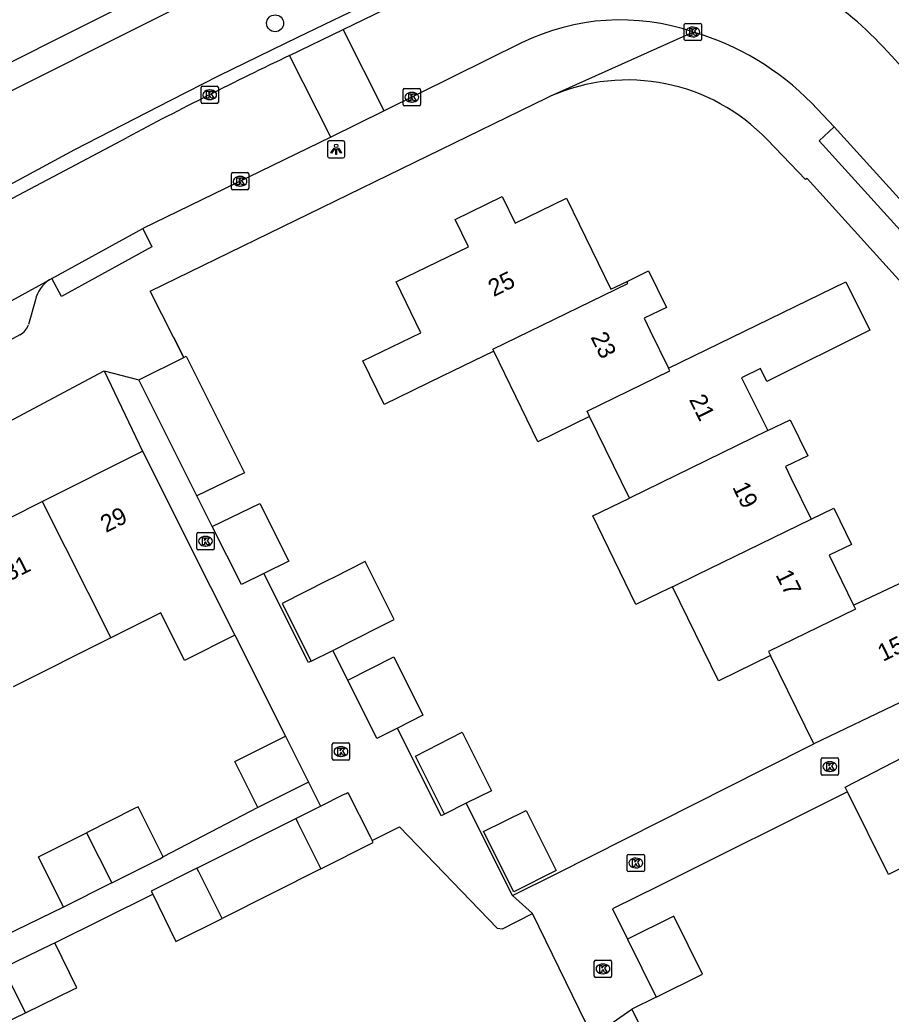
# Model space of a CAD drawing. Extents: x 157793 to 159380, y 380882 to 382313.
# Drawn here: x 158664.9 to 158715.3, y 381782.8 to 381840.3 of the extents above; entities that cross this region are included whole.
import ezdxf

# ---------------------------------------------------------------- set-up
doc = ezdxf.new("R2010")
doc.units = 0
for name, color, linetype in [('IMGEO_Boom', 7, 'Continuous'), ('IMGEO_Kolk', 7, 'Continuous'), ('IMGEO_Lichtpunt', 7, 'Continuous'), ('IMGEO_Muur', 7, 'Continuous'), ('IMGEO_Pand', 7, 'Continuous'), ('IMGEO_Pand_nummerreeks', 7, 'Continuous'), ('IMGEO_Rijbaan_lokaal_open', 7, 'Continuous'), ('IMGEO_Voetpad_halfverhard', 7, 'Continuous'), ('IMGEO_Voetpad_open', 7, 'Continuous')]:
    doc.layers.add(name, color=color, linetype=linetype)

msp = doc.modelspace()

# ---------------------------------------------------------------- linework, layer by layer
at = {"layer": 'IMGEO_Boom'}
msp.add_circle((158679.687, 381840.065), 0.489, dxfattribs=at)
at = {"layer": 'IMGEO_Kolk'}
for p, q in [((158703.338, 381839.136), (158703.338, 381839.988)), ((158703.413, 381840.062), (158704.265, 381840.062)), ((158703.826, 381839.842), (158703.851, 381839.842)), ((158704.339, 381839.988), (158704.339, 381839.136)), ((158703.849, 381839.282), (158703.824, 381839.282)), ((158704.265, 381839.062), (158703.413, 381839.062)), ((158675.485, 381836.433), (158676.337, 381836.433)), ((158675.41, 381835.507), (158675.41, 381836.359)), ((158675.898, 381836.213), (158675.923, 381836.213)), ((158676.411, 381836.359), (158676.411, 381835.507)), ((158687.092, 381835.364), (158687.092, 381836.216)), ((158687.167, 381836.29), (158688.019, 381836.29)), ((158687.58, 381836.07), (158687.605, 381836.07)), ((158688.093, 381836.216), (158688.093, 381835.364)), ((158676.337, 381835.433), (158675.485, 381835.433)), ((158675.921, 381835.653), (158675.896, 381835.653)), ((158688.019, 381835.29), (158687.167, 381835.29)), ((158687.603, 381835.51), (158687.578, 381835.51)), ((158677.163, 381830.51), (158677.163, 381831.362)), ((158677.238, 381831.436), (158678.09, 381831.436)), ((158677.651, 381831.216), (158677.676, 381831.216)), ((158678.164, 381831.362), (158678.164, 381830.51)), ((158677.674, 381830.656), (158677.649, 381830.656)), ((158678.09, 381830.436), (158677.238, 381830.436)), ((158675.167, 381809.702), (158675.167, 381810.554)), ((158675.242, 381810.628), (158676.094, 381810.628)), ((158676.168, 381810.554), (158676.168, 381809.702)), ((158675.655, 381810.408), (158675.68, 381810.408)), ((158676.094, 381809.628), (158675.242, 381809.628)), ((158675.678, 381809.848), (158675.653, 381809.848)), ((158683.072, 381798.469), (158683.924, 381798.469)), ((158682.997, 381797.543), (158682.997, 381798.395)), ((158683.485, 381798.249), (158683.51, 381798.249)), ((158683.998, 381798.395), (158683.998, 381797.543)), ((158683.924, 381797.469), (158683.072, 381797.469)), ((158683.508, 381797.689), (158683.483, 381797.689)), ((158711.247, 381796.676), (158711.247, 381797.528)), ((158711.322, 381797.602), (158712.174, 381797.602)), ((158711.735, 381797.382), (158711.76, 381797.382)), ((158712.248, 381797.528), (158712.248, 381796.676)), ((158711.758, 381796.822), (158711.733, 381796.822)), ((158712.174, 381796.602), (158711.322, 381796.602)), ((158700.033, 381791.101), (158700.033, 381791.953)), ((158700.108, 381792.027), (158700.96, 381792.027)), ((158700.521, 381791.807), (158700.546, 381791.807)), ((158701.034, 381791.953), (158701.034, 381791.101)), ((158700.96, 381791.027), (158700.108, 381791.027)), ((158700.544, 381791.247), (158700.519, 381791.247)), ((158698.138, 381784.978), (158698.138, 381785.83)), ((158698.213, 381785.904), (158699.065, 381785.904)), ((158699.139, 381785.83), (158699.139, 381784.978)), ((158698.626, 381785.684), (158698.651, 381785.684)), ((158699.065, 381784.904), (158698.213, 381784.904)), ((158698.649, 381785.124), (158698.624, 381785.124))]:
    msp.add_line(p, q, dxfattribs=at)
for points in [[(158703.338, 381839.136), (158703.338, 381839.988)], [(158703.413, 381840.062), (158704.265, 381840.062)], [(158704.339, 381839.988), (158704.339, 381839.136)], [(158703.659, 381839.762), (158703.782, 381839.762), (158703.782, 381839.611), (158703.912, 381839.762), (158704.076, 381839.762), (158703.93, 381839.611), (158704.083, 381839.362), (158703.931, 381839.362), (158703.846, 381839.526), (158703.782, 381839.459), (158703.782, 381839.362), (158703.659, 381839.362), (158703.659, 381839.762)], [(158704.265, 381839.062), (158703.413, 381839.062)], [(158675.485, 381836.433), (158676.337, 381836.433)], [(158675.41, 381835.507), (158675.41, 381836.359)], [(158675.731, 381836.133), (158675.854, 381836.133), (158675.854, 381835.982), (158675.984, 381836.133), (158676.148, 381836.133), (158676.002, 381835.982), (158676.155, 381835.733), (158676.003, 381835.733), (158675.918, 381835.897), (158675.854, 381835.83), (158675.854, 381835.733), (158675.731, 381835.733), (158675.731, 381836.133)], [(158676.411, 381836.359), (158676.411, 381835.507)], [(158687.092, 381835.364), (158687.092, 381836.216)], [(158687.167, 381836.29), (158688.019, 381836.29)], [(158687.413, 381835.99), (158687.536, 381835.99), (158687.536, 381835.839), (158687.666, 381835.99), (158687.83, 381835.99), (158687.684, 381835.839), (158687.837, 381835.59), (158687.685, 381835.59), (158687.6, 381835.754), (158687.536, 381835.687), (158687.536, 381835.59), (158687.413, 381835.59), (158687.413, 381835.99)], [(158688.093, 381836.216), (158688.093, 381835.364)], [(158676.337, 381835.433), (158675.485, 381835.433)], [(158688.019, 381835.29), (158687.167, 381835.29)], [(158677.163, 381830.51), (158677.163, 381831.362)], [(158677.238, 381831.436), (158678.09, 381831.436)], [(158678.164, 381831.362), (158678.164, 381830.51)], [(158677.484, 381831.136), (158677.607, 381831.136), (158677.607, 381830.985), (158677.737, 381831.136), (158677.901, 381831.136), (158677.755, 381830.985), (158677.908, 381830.736), (158677.756, 381830.736), (158677.671, 381830.9), (158677.607, 381830.833), (158677.607, 381830.736), (158677.484, 381830.736), (158677.484, 381831.136)], [(158678.09, 381830.436), (158677.238, 381830.436)], [(158675.167, 381809.702), (158675.167, 381810.554)], [(158675.242, 381810.628), (158676.094, 381810.628)], [(158676.168, 381810.554), (158676.168, 381809.702)], [(158675.488, 381810.328), (158675.611, 381810.328), (158675.611, 381810.177), (158675.741, 381810.328), (158675.905, 381810.328), (158675.759, 381810.177), (158675.912, 381809.928), (158675.76, 381809.928), (158675.675, 381810.092), (158675.611, 381810.025), (158675.611, 381809.928), (158675.488, 381809.928), (158675.488, 381810.328)], [(158676.094, 381809.628), (158675.242, 381809.628)], [(158683.072, 381798.469), (158683.924, 381798.469)], [(158682.997, 381797.543), (158682.997, 381798.395)], [(158683.318, 381798.169), (158683.441, 381798.169), (158683.441, 381798.018), (158683.571, 381798.169), (158683.735, 381798.169), (158683.589, 381798.018), (158683.742, 381797.769), (158683.59, 381797.769), (158683.505, 381797.933), (158683.441, 381797.866), (158683.441, 381797.769), (158683.318, 381797.769), (158683.318, 381798.169)], [(158683.998, 381798.395), (158683.998, 381797.543)], [(158683.924, 381797.469), (158683.072, 381797.469)], [(158711.247, 381796.676), (158711.247, 381797.528)], [(158711.322, 381797.602), (158712.174, 381797.602)], [(158711.568, 381797.302), (158711.691, 381797.302), (158711.691, 381797.151), (158711.821, 381797.302), (158711.985, 381797.302), (158711.839, 381797.151), (158711.992, 381796.902), (158711.84, 381796.902), (158711.755, 381797.066), (158711.691, 381796.999), (158711.691, 381796.902), (158711.568, 381796.902), (158711.568, 381797.302)], [(158712.248, 381797.528), (158712.248, 381796.676)], [(158712.174, 381796.602), (158711.322, 381796.602)], [(158700.033, 381791.101), (158700.033, 381791.953)], [(158700.108, 381792.027), (158700.96, 381792.027)], [(158700.354, 381791.727), (158700.477, 381791.727), (158700.477, 381791.576), (158700.607, 381791.727), (158700.771, 381791.727), (158700.625, 381791.576), (158700.778, 381791.327), (158700.626, 381791.327), (158700.541, 381791.491), (158700.477, 381791.424), (158700.477, 381791.327), (158700.354, 381791.327), (158700.354, 381791.727)], [(158701.034, 381791.953), (158701.034, 381791.101)], [(158700.96, 381791.027), (158700.108, 381791.027)], [(158698.138, 381784.978), (158698.138, 381785.83)], [(158698.213, 381785.904), (158699.065, 381785.904)], [(158699.139, 381785.83), (158699.139, 381784.978)], [(158698.459, 381785.604), (158698.582, 381785.604), (158698.582, 381785.453), (158698.712, 381785.604), (158698.876, 381785.604), (158698.73, 381785.453), (158698.883, 381785.204), (158698.731, 381785.204), (158698.646, 381785.368), (158698.582, 381785.301), (158698.582, 381785.204), (158698.459, 381785.204), (158698.459, 381785.604)], [(158699.065, 381784.904), (158698.213, 381784.904)]]:
    msp.add_lwpolyline(points, dxfattribs=at)
for centre, start, end in [((158703.415, 381839.986), 91.55205, 178.44795), ((158703.415, 381839.986), 91.55205, 178.44795), ((158704.263, 381839.986), 1.55205, 88.44795), ((158704.263, 381839.986), 1.55205, 88.44795), ((158703.415, 381839.138), 181.55205, 268.44795), ((158703.415, 381839.138), 181.55205, 268.44795), ((158704.263, 381839.138), 271.55205, 358.44795), ((158704.263, 381839.138), 271.55205, 358.44795), ((158675.487, 381836.357), 91.55205, 178.44795), ((158675.487, 381836.357), 91.55205, 178.44795), ((158676.335, 381836.357), 1.55205, 88.44795), ((158676.335, 381836.357), 1.55205, 88.44795), ((158687.169, 381836.214), 91.55205, 178.44795), ((158687.169, 381836.214), 91.55205, 178.44795), ((158688.017, 381836.214), 1.55205, 88.44795), ((158688.017, 381836.214), 1.55205, 88.44795), ((158675.487, 381835.509), 181.55205, 268.44795), ((158675.487, 381835.509), 181.55205, 268.44795), ((158676.335, 381835.509), 271.55205, 358.44795), ((158676.335, 381835.509), 271.55205, 358.44795), ((158687.169, 381835.366), 181.55205, 268.44795), ((158687.169, 381835.366), 181.55205, 268.44795), ((158688.017, 381835.366), 271.55205, 358.44795), ((158688.017, 381835.366), 271.55205, 358.44795), ((158677.24, 381831.36), 91.55205, 178.44795), ((158677.24, 381831.36), 91.55205, 178.44795), ((158678.088, 381831.36), 1.55205, 88.44795), ((158678.088, 381831.36), 1.55205, 88.44795), ((158677.24, 381830.512), 181.55205, 268.44795), ((158677.24, 381830.512), 181.55205, 268.44795), ((158678.088, 381830.512), 271.55205, 358.44795), ((158678.088, 381830.512), 271.55205, 358.44795), ((158675.244, 381810.552), 91.55205, 178.44795), ((158675.244, 381810.552), 91.55205, 178.44795), ((158676.092, 381810.552), 1.55205, 88.44795), ((158676.092, 381810.552), 1.55205, 88.44795), ((158675.244, 381809.704), 181.55205, 268.44795), ((158675.244, 381809.704), 181.55205, 268.44795), ((158676.092, 381809.704), 271.55205, 358.44795), ((158676.092, 381809.704), 271.55205, 358.44795), ((158683.074, 381798.393), 91.55205, 178.44795), ((158683.074, 381798.393), 91.55205, 178.44795), ((158683.922, 381798.393), 1.55205, 88.44795), ((158683.922, 381798.393), 1.55205, 88.44795), ((158683.074, 381797.545), 181.55205, 268.44795), ((158683.074, 381797.545), 181.55205, 268.44795), ((158683.922, 381797.545), 271.55205, 358.44795), ((158683.922, 381797.545), 271.55205, 358.44795), ((158711.324, 381797.526), 91.55205, 178.44795), ((158711.324, 381797.526), 91.55205, 178.44795), ((158712.172, 381797.526), 1.55205, 88.44795), ((158712.172, 381797.526), 1.55205, 88.44795), ((158711.324, 381796.678), 181.55205, 268.44795), ((158711.324, 381796.678), 181.55205, 268.44795), ((158712.172, 381796.678), 271.55205, 358.44795), ((158712.172, 381796.678), 271.55205, 358.44795), ((158700.11, 381791.951), 91.55205, 178.44795), ((158700.11, 381791.951), 91.55205, 178.44795), ((158700.958, 381791.951), 1.55205, 88.44795), ((158700.958, 381791.951), 1.55205, 88.44795), ((158700.11, 381791.103), 181.55205, 268.44795), ((158700.11, 381791.103), 181.55205, 268.44795), ((158700.958, 381791.103), 271.55205, 358.44795), ((158700.958, 381791.103), 271.55205, 358.44795), ((158698.215, 381785.828), 91.55205, 178.44795), ((158698.215, 381785.828), 91.55205, 178.44795), ((158699.063, 381785.828), 1.55205, 88.44795), ((158699.063, 381785.828), 1.55205, 88.44795), ((158698.215, 381784.98), 181.55205, 268.44795), ((158698.215, 381784.98), 181.55205, 268.44795), ((158699.063, 381784.98), 271.55205, 358.44795), ((158699.063, 381784.98), 271.55205, 358.44795)]:
    msp.add_arc(centre, 0.0765, start, end, dxfattribs=at)
for centre, major_axis, ratio, start_param, end_param in [((158703.825, 381839.562), (-0.387, 0.002), 0.722429, 4.712389, 7.853982), ((158703.85, 381839.562), (-0.39, 0.002), 0.717154, 1.570796, 4.712389), ((158675.897, 381835.933), (-0.387, 0.002), 0.722429, 4.712389, 7.853982), ((158675.922, 381835.933), (-0.39, 0.002), 0.717154, 1.570796, 4.712389), ((158687.579, 381835.79), (-0.387, 0.002), 0.722429, 4.712389, 7.853982), ((158687.604, 381835.79), (-0.39, 0.002), 0.717154, 1.570796, 4.712389), ((158677.65, 381830.936), (-0.387, 0.002), 0.722429, 4.712389, 7.853982), ((158677.675, 381830.936), (-0.39, 0.002), 0.717154, 1.570796, 4.712389), ((158675.654, 381810.128), (-0.387, 0.002), 0.722429, 4.712389, 7.853982), ((158675.679, 381810.128), (-0.39, 0.002), 0.717154, 1.570796, 4.712389), ((158683.484, 381797.969), (-0.387, 0.002), 0.722429, 4.712389, 7.853982), ((158683.509, 381797.969), (-0.39, 0.002), 0.717154, 1.570796, 4.712389), ((158711.734, 381797.102), (-0.387, 0.002), 0.722429, 4.712389, 7.853982), ((158711.759, 381797.102), (-0.39, 0.002), 0.717154, 1.570796, 4.712389), ((158700.52, 381791.527), (-0.387, 0.002), 0.722429, 4.712389, 7.853982), ((158700.545, 381791.527), (-0.39, 0.002), 0.717154, 1.570796, 4.712389), ((158698.625, 381785.404), (-0.387, 0.002), 0.722429, 4.712389, 7.853982), ((158698.65, 381785.404), (-0.39, 0.002), 0.717154, 1.570796, 4.712389)]:
    msp.add_ellipse(centre, major_axis=major_axis, ratio=ratio, start_param=start_param, end_param=end_param, dxfattribs=at)
at = {"layer": 'IMGEO_Lichtpunt'}
for p, q in [((158682.721, 381833.185), (158682.721, 381832.378)), ((158682.721, 381833.185), (158682.721, 381832.378)), ((158683.623, 381833.28), (158682.815, 381833.28)), ((158683.623, 381833.28), (158682.815, 381833.28)), ((158683.717, 381832.378), (158683.717, 381833.185)), ((158683.717, 381832.378), (158683.717, 381833.185)), ((158682.815, 381832.284), (158683.623, 381832.284)), ((158682.815, 381832.284), (158683.623, 381832.284))]:
    msp.add_line(p, q, dxfattribs=at)
for points in [[(158683.095, 381832.849), (158683.134, 381832.821), (158682.946, 381832.559), (158682.908, 381832.586), (158683.095, 381832.849)], [(158683.197, 381832.801), (158683.244, 381832.801), (158683.244, 381832.479), (158683.197, 381832.479), (158683.197, 381832.801)], [(158683.307, 381832.821), (158683.345, 381832.848), (158683.532, 381832.586), (158683.493, 381832.558), (158683.307, 381832.821)]]:
    msp.add_lwpolyline(points, dxfattribs=at)
msp.add_circle((158683.22, 381832.983), 0.0994, dxfattribs=at)
for centre, start, end in [((158682.815, 381833.185), 90, 180), ((158682.815, 381833.185), 90, 180), ((158683.623, 381833.185), 0, 90), ((158683.623, 381833.185), 0, 90), ((158682.815, 381832.378), 180, 270), ((158682.815, 381832.378), 180, 270), ((158683.623, 381832.378), 270, 0), ((158683.623, 381832.378), 270, 360)]:
    msp.add_arc(centre, 0.0946, start, end, dxfattribs=at)
at = {"layer": 'IMGEO_Muur'}
for points in [[(158673.823, 381821.918), (158674.414, 381820.749)], [(158677.365, 381804.694), (158680.283, 381798.864)]]:
    msp.add_lwpolyline(points, dxfattribs=at)
at = {"layer": 'IMGEO_Pand'}
for points in [[(158692.331, 381821.114), (158689.346, 381819.661), (158685.995, 381818.03), (158684.77, 381820.545), (158688.121, 381822.177), (158686.691, 381825.113), (158690.874, 381827.151), (158690.105, 381828.73), (158692.811, 381830.048), (158693.556, 381828.518), (158696.524, 381829.964), (158699.097, 381824.689), (158700.031, 381825.143)], [(158700.031, 381825.143), (158701.274, 381825.75), (158702.304, 381823.635), (158701.024, 381823.012), (158701.372, 381822.298), (158702.431, 381820.122)], [(158692.331, 381821.114), (158692.275, 381821.228), (158700.085, 381825.031), (158700.031, 381825.143)], [(158702.431, 381820.122), (158712.673, 381825.115), (158714.061, 381822.33), (158708.116, 381819.366), (158707.741, 381820.117), (158706.647, 381819.572), (158708.168, 381816.52)], [(158697.869, 381817.336), (158694.88, 381815.88), (158692.331, 381821.114)], [(158671.818, 381819.45), (158674.414, 381820.749)], [(158674.414, 381820.749), (158674.546, 381820.815), (158677.914, 381814.088), (158675.171, 381812.752)], [(158697.869, 381817.336), (158697.718, 381817.646), (158702.502, 381819.976), (158702.431, 381820.122)], [(158675.171, 381812.752), (158671.818, 381819.45)], [(158700.165, 381812.622), (158697.869, 381817.336)], [(158708.168, 381816.52), (158709.457, 381817.146), (158710.47, 381815.065), (158709.184, 381814.439), (158709.504, 381813.783), (158710.666, 381811.397)], [(158708.168, 381816.52), (158700.165, 381812.622)], [(158666.233, 381812.421), (158672.026, 381815.329)], [(158672.026, 381815.329), (158675.983, 381807.446), (158677.365, 381804.694)], [(158660.603, 381809.594), (158666.233, 381812.421)], [(158666.233, 381812.421), (158670.19, 381804.538)], [(158676.061, 381810.975), (158678.804, 381812.311), (158680.476, 381808.97), (158679.047, 381808.271)], [(158702.66, 381807.497), (158701.999, 381807.175), (158700.547, 381806.468), (158698.052, 381811.593), (158700.165, 381812.622)], [(158710.666, 381811.397), (158711.979, 381812.037), (158713, 381809.939), (158711.717, 381809.313), (158712.075, 381808.578), (158713.116, 381806.44)], [(158702.66, 381807.497), (158704.067, 381808.183), (158710.666, 381811.397)], [(158679.047, 381808.271), (158677.741, 381807.619), (158676.061, 381810.975)], [(158713.116, 381806.44), (158721.756, 381810.499), (158722.941, 381807.822), (158720.96, 381806.864), (158722.349, 381803.992)], [(158683.026, 381803.818), (158684.398, 381804.51), (158685.692, 381805.157), (158686.571, 381805.606), (158684.898, 381808.949), (158683.124, 381808.054), (158682.725, 381807.853), (158680.099, 381806.529), (158681.77, 381803.189)], [(158708.329, 381803.523), (158705.367, 381802.08), (158705.311, 381802.053), (158702.66, 381807.497)], [(158677.365, 381804.694), (158674.461, 381803.236), (158673.079, 381805.988), (158670.19, 381804.538)], [(158713.116, 381806.44), (158713.231, 381806.204), (158708.213, 381803.76), (158708.329, 381803.523)], [(158670.19, 381804.538), (158664.56, 381801.711)], [(158681.77, 381803.189), (158683.026, 381803.818)], [(158722.349, 381803.992), (158718.76, 381802.255), (158715.816, 381800.809), (158710.818, 381798.412)], [(158683.89, 381802.093), (158686.553, 381803.436), (158688.237, 381800.073), (158686.756, 381799.315)], [(158710.818, 381798.412), (158708.329, 381803.523)], [(158712.78, 381795.641), (158712.644, 381795.916), (158717.105, 381798.217), (158720.057, 381799.586), (158726.535, 381802.517)], [(158686.756, 381799.315), (158685.576, 381798.725), (158683.89, 381802.093)], [(158689.485, 381794.351), (158687.806, 381797.703), (158690.508, 381799.086), (158692.203, 381795.7), (158690.74, 381794.979)], [(158678.699, 381794.735), (158677.362, 381797.398), (158680.283, 381798.864)], [(158680.283, 381798.864), (158681.62, 381796.202)], [(158681.62, 381796.202), (158678.699, 381794.735)], [(158682.314, 381794.811), (158683.649, 381795.481), (158683.792, 381795.553), (158683.9, 381795.607), (158685.18, 381793.056), (158685.297, 381792.823)], [(158719.722, 381792.914), (158719.636, 381793.088), (158715.135, 381790.867), (158712.78, 381795.641)], [(158673.227, 381791.876), (158671.774, 381794.772), (158671.573, 381794.671), (158668.794, 381793.276)], [(158680.88, 381794.091), (158682.314, 381794.811)], [(158690.74, 381794.979), (158689.485, 381794.351)], [(158695.937, 381791.089), (158693.487, 381789.863), (158691.74, 381793.353), (158694.197, 381794.564), (158695.937, 381791.089)], [(158675.172, 381791.225), (158680.88, 381794.091)], [(158680.88, 381794.091), (158680.997, 381793.857), (158682.277, 381791.307), (158682.336, 381791.19)], [(158667.47, 381788.982), (158666.015, 381791.881), (158668.794, 381793.276)], [(158668.794, 381793.276), (158670.249, 381790.377)], [(158682.336, 381791.19), (158685.356, 381792.706), (158685.297, 381792.823)], [(158670.249, 381790.377), (158673.028, 381791.772), (158673.227, 381791.876)], [(158675.172, 381791.225), (158672.532, 381789.9), (158672.621, 381789.718)], [(158676.624, 381788.322), (158675.276, 381791.018), (158675.172, 381791.225)], [(158682.336, 381791.19), (158676.624, 381788.322)], [(158670.249, 381790.377), (158667.47, 381788.982)], [(158672.621, 381789.718), (158673.96, 381786.985), (158676.624, 381788.322)], [(158701.714, 381783.776), (158704.399, 381785.1), (158702.744, 381788.455), (158700.059, 381787.131)], [(158700.059, 381787.131), (158701.714, 381783.776)], [(158663.965, 381785.464), (158666.791, 381786.837), (158666.957, 381786.919)], [(158665.264, 381782.867), (158668.061, 381784.225), (158668.227, 381784.306), (158666.957, 381786.919)], [(158665.264, 381782.867), (158663.965, 381785.464)], [(158661.365, 381784.202), (158662.633, 381781.589), (158665.264, 381782.867)]]:
    msp.add_lwpolyline(points, dxfattribs=at)
at = {"layer": 'IMGEO_Rijbaan_lokaal_open'}
for points in [[(158683.632, 381839.706), (158687.835, 381841.765)], [(158680.531, 381838.206), (158683.632, 381839.706)], [(158685.998, 381834.999), (158683.632, 381839.706)], [(158693.94, 381838.938), (158685.998, 381834.999)], [(158682.902, 381833.483), (158680.531, 381838.206)], [(158720.73, 381832.295), (158715.292, 381838.196)], [(158711.999, 381834.078), (158710.705, 381835.446)], [(158685.998, 381834.999), (158682.902, 381833.483)], [(158719.855, 381825.431), (158719.044, 381826.323), (158717.263, 381828.284), (158711.999, 381834.078)], [(158635.266, 381814.027), (158661.918, 381828.584), (158671.133, 381833.465)], [(158682.902, 381833.483), (158672.039, 381828.201)], [(158666.783, 381825.309), (158672.039, 381828.201)], [(158637.729, 381809.388), (158666.643, 381825.243)], [(158666.783, 381825.309), (158666.643, 381825.243)]]:
    msp.add_lwpolyline(points, dxfattribs=at)
for centre, radius, start, end in [((158699.355, 381824.157), 21.239, 41.3773, 71.06147), ((158699.642, 381827.308), 12.953, 71.09563, 116.1183), ((158699.482, 381824.51), 15.67, 44.25933, 73.85734), ((158783.948, 381621.52), 240.1, 115.51349, 118.02557)]:
    msp.add_arc(centre, radius, start, end, dxfattribs=at)
at = {"layer": 'IMGEO_Voetpad_halfverhard'}
for points in [[(158626.135, 381818.603), (158701.172, 381856.292)], [(158628.032, 381817.913), (158700.984, 381854.513)]]:
    msp.add_lwpolyline(points, dxfattribs=at)
at = {"layer": 'IMGEO_Voetpad_open'}
for points in [[(158631.164, 381812.666), (158636.599, 381815.637), (158643.953, 381819.678), (158651.169, 381823.611), (158656.813, 381826.673), (158658.778, 381827.735), (158662.462, 381829.724), (158668.118, 381832.764), (158670.893, 381834.199), (158673.671, 381835.629), (158676.45, 381837.055), (158681.008, 381839.273), (158685.568, 381841.487), (158690.13, 381843.698), (158690.453, 381843.072)], [(158695.58, 381835.846), (158703.839, 381839.562)], [(158674.414, 381820.749), (158673.823, 381821.918), (158672.471, 381824.588), (158695.401, 381835.765), (158695.58, 381835.846)], [(158732.116, 381811.058), (158731.172, 381810.301), (158729.19, 381812.724), (158727.189, 381815.132), (158725.169, 381817.523), (158723.13, 381819.898), (158721.072, 381822.257), (158718.995, 381824.599), (158711.129, 381833.274), (158711.999, 381834.078)], [(158717.182, 381823.633), (158710.439, 381831.09), (158710.351, 381831.029), (158708.145, 381833.32)], [(158672.039, 381828.201), (158672.566, 381827.135), (158667.342, 381824.273), (158666.783, 381825.309)], [(158665.834, 381824.086), (158665.439, 381822.645)], [(158664.94, 381822.066), (158657.617, 381818.055)], [(158640.39, 381804.243), (158640.824, 381804.522), (158669.816, 381819.983)], [(158669.816, 381819.983), (158671.818, 381819.45)], [(158669.816, 381819.983), (158672.026, 381815.329)], [(158676.061, 381810.975), (158675.171, 381812.752)], [(158681.77, 381803.189), (158681.626, 381803.117), (158679.047, 381808.271)], [(158677.365, 381804.694), (158680.283, 381798.864)], [(158683.89, 381802.093), (158683.026, 381803.818)], [(158689.485, 381794.351), (158689.29, 381794.253), (158686.756, 381799.315)], [(158693.408, 381789.648), (158696.007, 381790.949), (158707.875, 381796.929), (158710.818, 381798.412)], [(158681.62, 381796.202), (158682.314, 381794.811)], [(158712.78, 381795.641), (158701.88, 381790.206), (158699.195, 381788.882), (158700.059, 381787.131)], [(158678.699, 381794.735), (158673.227, 381791.876)], [(158693.408, 381789.648), (158690.74, 381794.979)], [(158685.297, 381792.823), (158686.889, 381793.622), (158692.53, 381787.751), (158692.84, 381787.718), (158694.567, 381788.614)], [(158666.957, 381786.919), (158672.621, 381789.718)], [(158694.567, 381788.614), (158693.408, 381789.648)], [(158667.47, 381788.982), (158661.972, 381786.324)], [(158698.031, 381781.498), (158694.567, 381788.614)], [(158701.714, 381783.776), (158700.311, 381783.084)], [(158698.031, 381781.498), (158700.311, 381783.084)], [(158700.311, 381783.084), (158702.737, 381778.166), (158705.249, 381773.074), (158707.847, 381767.808), (158706.439, 381767.114), (158708.853, 381762.22), (158711.474, 381756.908), (158711.524, 381756.807), (158712.961, 381757.516), (158713.773, 381755.872)]]:
    msp.add_lwpolyline(points, dxfattribs=at)
for centre, radius, start, end in [((158699.383, 381824.265), 23.878, 40.26471, 73.90309), ((158700.064, 381825.639), 11.149, 43.548, 113.71816), ((158667.784, 381823.584), 2.014, 124.52012, 165.55569), ((158664.46, 381822.984), 1.036, 297.60185, 340.8866)]:
    msp.add_arc(centre, radius, start, end, dxfattribs=at)

# ---------------------------------------------------------------- texts
at = {"layer": 'IMGEO_Pand_nummerreeks'}
for s, rotation, p in [('25', 26.25891, (158692.318, 381824.231)), ('23', 295.95919, (158697.903, 381821.93)), ('21', 296.26195, (158703.597, 381818.319)), ('19', 296.26417, (158706.093, 381813.262)), ('29', 26.65753, (158669.911, 381810.597)), ('31', 26.65753, (158664.317, 381807.788)), ('17', 296.26417, (158708.597, 381808.186)), ('15', 25.82294, (158714.823, 381803.15))]:
    msp.add_text(s, height=1, rotation=rotation, dxfattribs=at).set_placement(p)

doc.saveas('drawing.dxf')
